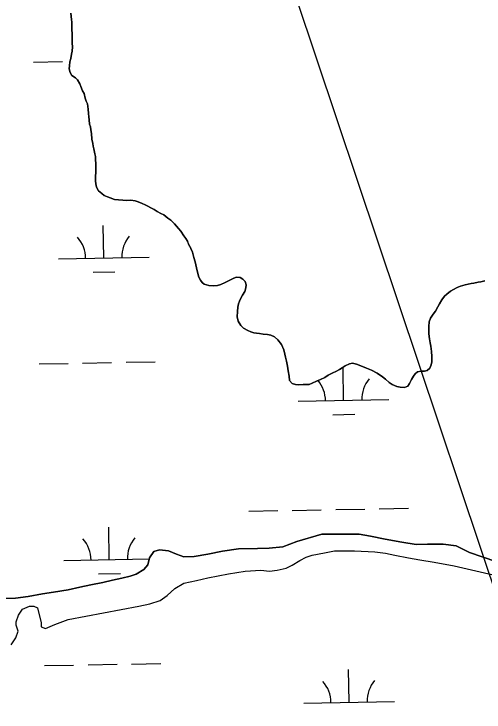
# Model space of a CAD drawing. Extents: x 3925854 to 3964121, y 224593 to 250589.
# Drawn here: x 3955344 to 3955862, y 236672 to 237442 of the extents above; entities that cross this region are included whole.
import ezdxf

# ---------------------------------------------------------------- set-up
doc = ezdxf.new("R2010")
doc.units = 0
for name, color, linetype in [('V-TOPO-SHOR', 7, 'Continuous'), ('V-UTIL-LINE', 7, 'Continuous'), ('V-WETL-SWMP', 7, 'Continuous')]:
    doc.layers.add(name, color=color, linetype=linetype)

msp = doc.modelspace()

# ---------------------------------------------------------------- linework, layer by layer
at = {"layer": 'V-TOPO-SHOR'}
for points in [[(3955426.949, 237328.811), (3955426.515, 237332.194), (3955426.068, 237336.974), (3955425.208, 237343.145), (3955423.983, 237345.922), (3955422.754, 237349.098), (3955421.507, 237354.267), (3955419.879, 237357.442), (3955418.038, 237362.205), (3955416.813, 237364.985), (3955414.376, 237369.543), (3955411.964, 237371.512), (3955407.949, 237374.262), (3955406.123, 237377.432), (3955405.285, 237381.409), (3955405.451, 237384.801), (3955406.004, 237389.192), (3955406.764, 237392.786), (3955407.71, 237397.779), (3955408.476, 237400.976), (3955408.625, 237405.76), (3955408.584, 237409.748), (3955408.326, 237415.525), (3955408.281, 237419.91), (3955408.027, 237425.288), (3955407.99, 237429.075), (3955407.952, 237432.861), (3955407.72, 237436.048), (3955406.854, 237442.817)], [(3955645.61, 237053.582), (3955644.557, 237059.153), (3955643.512, 237063.726), (3955642.882, 237066.908), (3955641.837, 237071.68), (3955639.185, 237077.634), (3955635.144, 237082.975), (3955631.528, 237085.926), (3955627.52, 237088.079), (3955623.526, 237088.638), (3955618.738, 237089.187), (3955614.746, 237089.744), (3955611.75, 237090.311), (3955608.758, 237090.68), (3955605.162, 237091.439), (3955601.957, 237093.002), (3955597.344, 237095.744), (3955594.324, 237098.704), (3955591.485, 237103.459), (3955590.244, 237108.03), (3955590.582, 237114.014), (3955590.93, 237118.801), (3955591.889, 237122.598), (3955592.855, 237125.598), (3955594.217, 237128.801), (3955595.978, 237132.006), (3955598.727, 237136.221), (3955599.884, 237140.02), (3955600.048, 237143.409), (3955599.014, 237147.186), (3955596.595, 237149.752), (3955593.588, 237151.515), (3955589.398, 237151.872), (3955586.42, 237150.647), (3955583.645, 237149.224), (3955580.076, 237147.393), (3955577.1, 237146.166), (3955572.338, 237143.925), (3955568.564, 237142.691), (3955564.38, 237142.449), (3955558.996, 237142.793), (3955553.998, 237144.138), (3955551.586, 237146.107), (3955549.765, 237148.679), (3955547.941, 237151.849), (3955546.488, 237157.416), (3955545.444, 237161.989), (3955544.813, 237165.37), (3955543.98, 237168.95), (3955542.538, 237173.519), (3955540.883, 237179.284), (3955539.247, 237183.454), (3955536.81, 237188.013), (3955535.378, 237191.587), (3955533.553, 237194.556), (3955531.53, 237197.526), (3955528.292, 237202.476), (3955525.468, 237205.638), (3955521.23, 237210.776), (3955517.204, 237214.721), (3955513.79, 237217.078), (3955509.373, 237220.422), (3955506.165, 237222.184), (3955502.157, 237224.334), (3955498.948, 237226.294), (3955495.141, 237228.25), (3955491.934, 237230.011), (3955488.925, 237231.774), (3955485.722, 237233.136), (3955481.118, 237235.084), (3955477.921, 237235.848), (3955473.131, 237236.597), (3955468.746, 237236.552), (3955464.36, 237236.706), (3955459.373, 237237.054), (3955454.984, 237237.607), (3955450.384, 237239.155), (3955447.382, 237240.321), (3955443.775, 237242.08), (3955440.965, 237244.044), (3955437.547, 237246.997), (3955435.315, 237250.962), (3955434.477, 237254.741), (3955434.244, 237258.126), (3955434.195, 237263.109), (3955434.551, 237267.297), (3955434.494, 237272.88), (3955434.453, 237276.865), (3955434.207, 237281.447), (3955433.973, 237284.834), (3955433.543, 237287.818), (3955432.292, 237293.188), (3955431.663, 237296.37), (3955431.233, 237299.354), (3955430.191, 237303.93), (3955429.73, 237310.102), (3955428.888, 237314.479), (3955428.456, 237317.663), (3955427.629, 237320.645), (3955427.182, 237325.425), (3955426.949, 237328.811)], [(3955863.306, 237147.681), (3955858.929, 237146.84), (3955855.747, 237146.209), (3955850.971, 237145.363), (3955847.989, 237144.734), (3955844.804, 237144.106), (3955841.425, 237143.272), (3955836.258, 237141.824), (3955832.885, 237140.397), (3955828.519, 237138.359), (3955825.348, 237136.532), (3955821.197, 237133.3), (3955818.827, 237131.085), (3955815.68, 237127.066), (3955813.333, 237122.657), (3955811.571, 237119.249), (3955808.831, 237114.438), (3955806.273, 237111.024), (3955803.326, 237106.81), (3955801.974, 237102.609), (3955801.43, 237097.422), (3955801.473, 237093.235), (3955801.512, 237089.451), (3955802.163, 237084.075), (3955802.808, 237079.497), (3955803.644, 237075.719), (3955804.301, 237069.946), (3955804.754, 237064.568), (3955804.815, 237058.589), (3955804.049, 237055.392), (3955802.495, 237051.589), (3955799.73, 237048.97), (3955796.746, 237048.341), (3955792.959, 237048.302), (3955789.179, 237047.665), (3955786.612, 237045.249), (3955784.448, 237042.635), (3955782.49, 237039.029), (3955780.339, 237034.82), (3955778.181, 237031.609), (3955774.806, 237030.378), (3955770.019, 237030.53), (3955766.225, 237031.288), (3955761.219, 237033.43), (3955757.611, 237035.586), (3955753.586, 237039.332), (3955750.369, 237042.091), (3955744.549, 237046.017), (3955738.337, 237049.343), (3955732.732, 237051.677), (3955726.528, 237054.006), (3955721.924, 237055.952), (3955717.529, 237056.904), (3955713.945, 237056.47), (3955709.188, 237054.029), (3955705.823, 237051.802), (3955703.048, 237050.178), (3955699.085, 237047.946), (3955695.712, 237046.318), (3955690.557, 237043.674), (3955686.992, 237041.446), (3955682.033, 237039.002), (3955677.864, 237037.366), (3955672.903, 237035.123), (3955669.731, 237033.696), (3955662.954, 237033.428), (3955657.377, 237033.172), (3955654.383, 237033.54), (3955650.986, 237034.503), (3955647.961, 237037.86), (3955647.512, 237042.838), (3955646.457, 237048.607), (3955645.61, 237053.582)], [(3955331.272, 236797.494), (3955346.051, 236797.844), (3955360.014, 236799.784), (3955375.562, 236802.94), (3955387.734, 236804.461), (3955403.886, 236807.222), (3955417.043, 236809.952), (3955429.001, 236812.672), (3955442.358, 236815.203), (3955452.919, 236817.708), (3955463.284, 236820.012), (3955472.451, 236822.103), (3955479.019, 236824.366), (3955487.557, 236829.447), (3955491.897, 236834.884), (3955493.82, 236842.296), (3955498.541, 236849.534), (3955504.715, 236851.195), (3955514.716, 236850.099), (3955523.541, 236846.593), (3955531.561, 236843.676), (3955542.747, 236843.791), (3955558.101, 236846.345), (3955574.245, 236849.904), (3955591.8, 236852.28), (3955612.768, 236852.892), (3955625.552, 236853.023), (3955640.518, 236854.574), (3955655.839, 236860.521), (3955683.524, 236868.394), (3955697.905, 236868.541), (3955711.291, 236868.478), (3955724.673, 236868.613), (3955737.081, 236866.342), (3955753.296, 236863.112), (3955771.707, 236859.704), (3955787.513, 236857.267), (3955800.094, 236857.595), (3955817.273, 236857.57), (3955831.677, 236855.518), (3955846.332, 236848.276), (3955890.233, 236833.34)], [(3955599.04, 236827.784), (3955616.211, 236828.757), (3955625.808, 236827.856), (3955634.389, 236828.74), (3955644.35, 236831.241), (3955650.912, 236834.303), (3955659.448, 236839.582), (3955666.202, 236843.248), (3955672.973, 236845.315), (3955686.531, 236847.848), (3955697.494, 236850.158), (3955709.28, 236850.078), (3955719.667, 236850.185), (3955741.851, 236849.011), (3955753.652, 236847.731), (3955764.062, 236845.442), (3955779.272, 236842.599), (3955791.679, 236840.33), (3955807.289, 236837.69), (3955829.305, 236833.52), (3955904.188, 236816.303)], [(3955341.179, 236746.656), (3955346.294, 236754.3), (3955348.818, 236761.517), (3955346.55, 236768.283), (3955346.712, 236772.08), (3955349.438, 236779.101), (3955353.766, 236785.736), (3955361.321, 236789.21), (3955366.115, 236789.259), (3955370.33, 236787.303), (3955374.092, 236770.96), (3955374.338, 236766.371), (3955378.952, 236764.419), (3955389.292, 236768.918), (3955404.017, 236774.663), (3955481.778, 236789.036), (3955494.133, 236791.758), (3955505.283, 236795.466), (3955513.217, 236800.943), (3955521.726, 236808.819), (3955531.456, 236814.511), (3955545.608, 236817.65), (3955557.965, 236820.374), (3955580.69, 236824.999), (3955599.04, 236827.784)]]:
    msp.add_lwpolyline(points, dxfattribs=at)
at = {"layer": 'V-UTIL-LINE'}
msp.add_lwpolyline([(3957974.115, 230534.291), (3955504.908, 237909.423), (3955545.434, 239147.844), (3955545.409, 239149.229), (3955617.45, 241317.764), (3951638.507, 243889.773), (3950262.651, 245733.512), (3950260.125, 245737.596), (3948167.454, 248541.726)], dxfattribs=at)
at = {"layer": 'V-WETL-SWMP'}
for p, q in [((3955365.903, 237388.888), (3955397.898, 237389.47)), ((3955443.249, 237173.016), (3955442.594, 237209.01)), ((3955393.257, 237172.107), (3955493.24, 237173.925)), ((3955431.531, 237157.369), (3955455.527, 237157.806)), ((3955371.951, 237056.268), (3955403.946, 237056.85)), ((3955419.943, 237057.141), (3955451.938, 237057.723)), ((3955467.935, 237058.014), (3955499.93, 237058.595)), ((3955707.584, 237015.934), (3955706.93, 237051.928)), ((3955657.592, 237015.025), (3955757.576, 237016.843)), ((3955695.867, 237000.287), (3955719.863, 237000.723)), ((3955602.941, 236893.94), (3955634.935, 236894.522)), ((3955650.933, 236894.813), (3955682.927, 236895.394)), ((3955698.925, 236895.685), (3955730.919, 236896.267)), ((3955746.917, 236896.558), (3955778.912, 236897.14)), ((3955449.297, 236840.396), (3955448.642, 236876.39)), ((3955399.305, 236839.487), (3955493.536, 236841.2)), ((3955437.579, 236824.749), (3955461.575, 236825.186)), ((3955377.999, 236723.648), (3955409.994, 236724.23)), ((3955425.991, 236724.521), (3955457.986, 236725.103)), ((3955473.984, 236725.394), (3955505.978, 236725.975)), ((3955713.632, 236683.314), (3955712.978, 236719.308)), ((3955663.64, 236682.405), (3955763.624, 236684.223))]:
    msp.add_line(p, q, dxfattribs=at)
for points in [[(3955406.854, 237442.816), (3955407.72, 237436.048), (3955407.951, 237432.862), (3955407.99, 237429.075), (3955408.028, 237425.288), (3955408.282, 237419.909), (3955408.327, 237415.525), (3955408.585, 237409.747), (3955408.626, 237405.761), (3955408.475, 237400.976), (3955407.71, 237397.779), (3955406.764, 237392.786), (3955406.004, 237389.191), (3955405.45, 237384.8), (3955405.285, 237381.41), (3955406.123, 237377.432), (3955407.949, 237374.262), (3955411.964, 237371.512), (3955414.376, 237369.543), (3955416.814, 237364.984), (3955418.038, 237362.206), (3955419.88, 237357.441), (3955421.507, 237354.268), (3955422.755, 237349.099), (3955423.984, 237345.922), (3955425.208, 237343.144), (3955426.068, 237336.974), (3955426.515, 237332.195), (3955426.948, 237328.811), (3955427.182, 237325.425), (3955427.629, 237320.646), (3955428.457, 237317.664), (3955428.888, 237314.479), (3955429.729, 237310.103), (3955430.191, 237303.929), (3955431.234, 237299.355), (3955431.663, 237296.37), (3955432.293, 237293.187), (3955433.544, 237287.818), (3955433.973, 237284.833), (3955434.207, 237281.447), (3955434.452, 237276.865), (3955434.493, 237272.879), (3955434.55, 237267.298)], [(3955434.55, 237267.298), (3955434.194, 237263.109), (3955434.244, 237258.127), (3955434.478, 237254.741), (3955435.314, 237250.962), (3955437.547, 237246.998), (3955440.965, 237244.043), (3955443.775, 237242.079), (3955447.381, 237240.321), (3955450.383, 237239.156), (3955454.983, 237237.608), (3955459.373, 237237.055), (3955464.36, 237236.707), (3955468.747, 237236.552), (3955473.131, 237236.597), (3955477.922, 237235.848), (3955481.119, 237235.083), (3955485.723, 237233.137), (3955488.926, 237231.774), (3955491.934, 237230.011), (3955495.141, 237228.25), (3955498.948, 237226.295), (3955502.157, 237224.335), (3955506.165, 237222.183), (3955509.372, 237220.422), (3955513.791, 237217.078), (3955517.204, 237214.721), (3955521.23, 237210.776), (3955525.468, 237205.637), (3955528.291, 237202.476), (3955531.53, 237197.526), (3955533.554, 237194.557), (3955535.378, 237191.586), (3955536.809, 237188.012), (3955539.247, 237183.453), (3955540.884, 237179.284), (3955542.538, 237173.52), (3955543.979, 237168.951), (3955544.813, 237165.371), (3955545.445, 237161.989), (3955546.488, 237157.416), (3955547.94, 237151.849), (3955549.766, 237148.679), (3955551.586, 237146.106), (3955553.998, 237144.138), (3955558.995, 237142.793), (3955564.38, 237142.449), (3955568.563, 237142.691), (3955572.338, 237143.925), (3955577.099, 237146.166), (3955580.076, 237147.393), (3955583.645, 237149.223), (3955586.421, 237150.646), (3955589.398, 237151.872), (3955593.588, 237151.516), (3955596.595, 237149.753), (3955599.013, 237147.186), (3955600.048, 237143.41), (3955599.883, 237140.02), (3955598.726, 237136.221), (3955595.979, 237132.007), (3955594.217, 237128.8), (3955592.855, 237125.597), (3955591.889, 237122.598), (3955590.931, 237118.801), (3955590.581, 237114.014), (3955590.243, 237108.031), (3955591.485, 237103.459), (3955594.324, 237098.704), (3955597.344, 237095.745), (3955601.956, 237093.002), (3955605.161, 237091.44), (3955608.757, 237090.679), (3955611.75, 237090.311), (3955614.746, 237089.743), (3955618.738, 237089.186), (3955623.527, 237088.637), (3955627.519, 237088.079), (3955631.527, 237085.927), (3955635.145, 237082.974), (3955639.186, 237077.634), (3955641.837, 237071.681), (3955642.882, 237066.908), (3955643.513, 237063.726), (3955644.556, 237059.152), (3955645.609, 237053.582), (3955646.457, 237048.607), (3955647.512, 237042.838), (3955647.961, 237037.859), (3955650.985, 237034.502), (3955654.384, 237033.54), (3955657.377, 237033.171), (3955662.955, 237033.427), (3955669.73, 237033.696), (3955672.904, 237035.123), (3955677.864, 237037.366), (3955682.033, 237039.003), (3955686.992, 237041.445), (3955690.557, 237043.674), (3955695.712, 237046.317), (3955699.084, 237047.946)], [(3955699.084, 237047.946), (3955703.048, 237050.179), (3955705.822, 237051.802), (3955709.187, 237054.029), (3955713.946, 237056.469), (3955717.53, 237056.904), (3955721.924, 237055.952), (3955726.528, 237054.006), (3955732.731, 237051.677), (3955738.336, 237049.342), (3955744.548, 237046.017), (3955750.369, 237042.09), (3955753.586, 237039.332), (3955757.61, 237035.586), (3955761.22, 237033.43), (3955766.225, 237031.288), (3955770.019, 237030.53), (3955774.805, 237030.379), (3955778.18, 237031.609), (3955780.34, 237034.82), (3955782.49, 237039.028), (3955784.447, 237042.635), (3955786.613, 237045.249), (3955789.179, 237047.666), (3955792.96, 237048.303), (3955796.746, 237048.341), (3955799.73, 237048.97), (3955802.494, 237051.589), (3955804.049, 237055.392), (3955804.814, 237058.589), (3955804.753, 237064.568), (3955804.3, 237069.945), (3955803.643, 237075.718), (3955802.808, 237079.497), (3955802.163, 237084.075), (3955801.511, 237089.45), (3955801.472, 237093.236), (3955801.43, 237097.421), (3955801.975, 237102.609), (3955803.327, 237106.809), (3955806.274, 237111.024), (3955808.831, 237114.439), (3955811.572, 237119.25), (3955813.332, 237122.657), (3955815.679, 237127.066), (3955818.827, 237131.084), (3955821.196, 237133.301), (3955825.349, 237136.532), (3955828.519, 237138.358), (3955832.884, 237140.396), (3955836.258, 237141.825), (3955841.425, 237143.273), (3955844.805, 237144.105), (3955847.988, 237144.735), (3955850.971, 237145.363), (3955855.746, 237146.209), (3955858.929, 237146.839), (3955863.306, 237147.681)], [(3955890.232, 236833.341), (3955846.333, 236848.276), (3955831.677, 236855.518), (3955817.274, 236857.569), (3955800.094, 236857.594), (3955787.513, 236857.266), (3955771.707, 236859.703), (3955753.295, 236863.111), (3955737.081, 236866.342), (3955724.673, 236868.613), (3955711.291, 236868.477), (3955697.906, 236868.541), (3955683.525, 236868.394), (3955655.839, 236860.522), (3955640.518, 236854.573), (3955625.552, 236853.023), (3955612.768, 236852.893), (3955591.8, 236852.28), (3955574.245, 236849.904), (3955558.101, 236846.344), (3955542.746, 236843.791), (3955531.56, 236843.677), (3955523.54, 236846.592), (3955514.715, 236850.098), (3955504.716, 236851.195), (3955498.54, 236849.534), (3955493.82, 236842.295), (3955491.898, 236834.884), (3955487.558, 236829.447), (3955479.02, 236824.366), (3955472.451, 236822.102), (3955463.284, 236820.011), (3955452.92, 236817.708), (3955442.358, 236815.204), (3955429, 236812.671), (3955417.042, 236809.952), (3955403.886, 236807.222), (3955387.733, 236804.461), (3955375.563, 236802.939), (3955360.014, 236799.784), (3955346.051, 236797.844), (3955331.272, 236797.494)], [(3955341.178, 236746.656), (3955346.294, 236754.299), (3955348.817, 236761.516), (3955346.551, 236768.284), (3955346.712, 236772.081), (3955349.438, 236779.101), (3955353.765, 236785.737), (3955361.32, 236789.209), (3955366.114, 236789.258), (3955370.329, 236787.303), (3955374.091, 236770.961), (3955374.337, 236766.37), (3955378.951, 236764.419), (3955389.293, 236768.919), (3955404.017, 236774.662), (3955481.777, 236789.036), (3955494.134, 236791.758), (3955505.283, 236795.467), (3955513.217, 236800.942), (3955521.727, 236808.819), (3955531.457, 236814.511), (3955545.608, 236817.651), (3955557.966, 236820.374), (3955580.691, 236824.999), (3955599.041, 236827.783), (3955616.21, 236828.756), (3955625.807, 236827.855), (3955634.388, 236828.741), (3955644.351, 236831.24), (3955650.912, 236834.303), (3955659.447, 236839.583), (3955666.202, 236843.248), (3955672.973, 236845.314), (3955686.531, 236847.849), (3955697.494, 236850.158), (3955709.28, 236850.078), (3955719.667, 236850.184), (3955741.852, 236849.011), (3955753.651, 236847.732), (3955764.061, 236845.441), (3955779.272, 236842.599), (3955791.68, 236840.329), (3955807.288, 236837.691), (3955829.304, 236833.52), (3955904.189, 236816.303)]]:
    msp.add_lwpolyline(points, dxfattribs=at)
for centre, start, end in [((3955388.006, 237172.486), 0.269879, 41.813537), ((3955498.474, 237174.495), 140.269876, 181.813534), ((3955652.342, 237015.404), 0.269879, 39.81887), ((3955762.809, 237017.413), 140.269876, 181.813534), ((3955394.054, 236839.866), 0.269879, 41.813537), ((3955504.522, 236841.875), 140.269876, 181.813534), ((3955768.857, 236684.793), 140.269876, 181.813534), ((3955658.39, 236682.784), 0.269879, 41.813537)]:
    msp.add_arc(centre, 35.246, start, end, dxfattribs=at)

doc.saveas('drawing.dxf')
